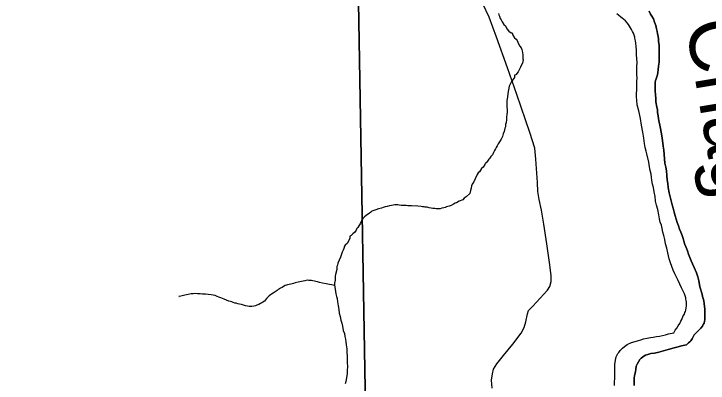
# Model space of a CAD drawing. Extents: x 2010165 to 2382125, y 1060529 to 1407316.
# Drawn here: x 2261161 to 2267296, y 1296353 to 1299620 of the extents above; entities that cross this region are included whole.
import ezdxf

# ---------------------------------------------------------------- set-up
doc = ezdxf.new("R2010")
doc.units = 0
for name, color, linetype in [('GM_X_Corporation', 7, 'Continuous'), ('GM_X_Major_River', 7, 'Continuous'), ('GM_X_Major_River_Text', 7, 'Continuous'), ('GM_X_Minor_River', 7, 'Continuous'), ('GM_X_State_Route', 7, 'Continuous')]:
    doc.layers.add(name, color=color, linetype=linetype)

msp = doc.modelspace()

# ---------------------------------------------------------------- linework, layer by layer
at = {"layer": 'GM_X_Corporation'}
for points in [[(2262629.3, 1288858.9), (2262610.3, 1291027.4), (2264198.4, 1291053.3), (2264150.8, 1293841), (2263909.8, 1293831.5), (2264052.3, 1294261), (2264161.4, 1294400), (2264296, 1294482), (2264291, 1294766.6), (2264194.9, 1300407), (2263322.4, 1300431.2), (2263359.6, 1301446.1), (2264161.6, 1301465.2), (2264162.9, 1302289.2), (2266218.7, 1302295), (2272161.3, 1302391.8), (2272339.7, 1292585.1), (2272399.6, 1287214)], [(2256744.6, 1302266.1), (2264162.9, 1302289.2), (2264161.6, 1301465.2), (2263359.6, 1301446.1), (2263322.4, 1300431.2), (2264194.9, 1300407), (2264291, 1294766.6), (2264296, 1294482), (2264161.4, 1294400), (2264052.3, 1294261), (2263909.8, 1293831.5), (2264150.8, 1293841), (2264198.4, 1291053.3), (2262610.3, 1291027.4), (2262629.3, 1288858.9)]]:
    msp.add_lwpolyline(points, dxfattribs=at)
at = {"layer": 'GM_X_Major_River'}
for points in [[(2266853.8, 1298719.1), (2266849.5, 1298747.1), (2266847.2, 1298773.2), (2266842.9, 1298795.2), (2266834.4, 1298843.2), (2266834.2, 1298861.3), (2266833.9, 1298879.4), (2266831.8, 1298895.4), (2266831.6, 1298913.4), (2266829.4, 1298931.5), (2266829.2, 1298949.5), (2266826.9, 1298971.6), (2266828.7, 1298993.7), (2266828.5, 1299011.7), (2266830.2, 1299031.8), (2266836.1, 1299045.9), (2266841.9, 1299062), (2266847.7, 1299082.1), (2266851.5, 1299102.2), (2266855.2, 1299124.4), (2266858.9, 1299156.5), (2266862.5, 1299192.6), (2266864.1, 1299226.8), (2266863.7, 1299264.9), (2266863.2, 1299307), (2266862.8, 1299343.1), (2266858.4, 1299377.2), (2266856.2, 1299399.2), (2266853.9, 1299421.3), (2266849.6, 1299445.3), (2266845.4, 1299465.3), (2266839.1, 1299489.3), (2266832.8, 1299517.4), (2266822.4, 1299547.3), (2266812.1, 1299575.3), (2266799.8, 1299599.3), (2266787.6, 1299617.2), (2266775.2, 1299645.1)], [(2266775.2, 1299645.1), (2266787.6, 1299617.2), (2266799.8, 1299599.3), (2266812.1, 1299575.3), (2266822.4, 1299547.3), (2266832.8, 1299517.4), (2266839.1, 1299489.3), (2266845.4, 1299465.3), (2266849.6, 1299445.3), (2266853.9, 1299421.3), (2266856.2, 1299399.2), (2266858.4, 1299377.2), (2266862.8, 1299343.1), (2266863.2, 1299307), (2266863.7, 1299264.9), (2266864.1, 1299226.8), (2266862.5, 1299192.6), (2266858.9, 1299156.5), (2266855.2, 1299124.4), (2266851.5, 1299102.2), (2266847.7, 1299082.1), (2266841.9, 1299062), (2266836.1, 1299045.9), (2266830.2, 1299031.8), (2266828.5, 1299011.7), (2266828.7, 1298993.7), (2266826.9, 1298971.6), (2266829.2, 1298949.5), (2266829.4, 1298931.5), (2266831.6, 1298913.4), (2266831.8, 1298895.4), (2266833.9, 1298879.4), (2266834.2, 1298861.3), (2266834.4, 1298843.2), (2266842.9, 1298795.2), (2266847.2, 1298773.2), (2266849.5, 1298747.1), (2266853.8, 1298719.1)], [(2266964.6, 1297418.1), (2266952.2, 1297454.1), (2266939.5, 1297506.1), (2266931.1, 1297548.2), (2266920.6, 1297586.2), (2266912.2, 1297624.2), (2266903.8, 1297660.2), (2266895.4, 1297690.2), (2266889.1, 1297720.3), (2266882.7, 1297750.3), (2266872.4, 1297776.3), (2266866, 1297806.3), (2266859.6, 1297842.3), (2266851.1, 1297888.4), (2266840.7, 1297926.4), (2266832.2, 1297964.4), (2266827.8, 1298004.5), (2266819.3, 1298044.6), (2266812.9, 1298082.6), (2266804.5, 1298114.6), (2266798.1, 1298146.6), (2266795.8, 1298174.7), (2266791.5, 1298202.8), (2266785.1, 1298234.8), (2266778.7, 1298266.8), (2266772.3, 1298306.9), (2266753.4, 1298382.9), (2266747.1, 1298406.9), (2266740.8, 1298436.9), (2266734.3, 1298473), (2266727.8, 1298519.1), (2266719.2, 1298573.1), (2266708.5, 1298635.2), (2266697.8, 1298695.3), (2266683, 1298763.4), (2266670.4, 1298815.4), (2266665.9, 1298855.5), (2266663.6, 1298887.5), (2266663.2, 1298917.6), (2266664.9, 1298945.7), (2266664.6, 1298969.8), (2266666.3, 1298997.9), (2266666, 1299024), (2266667.7, 1299052.1), (2266667.4, 1299084.2), (2266667, 1299112.3), (2266666.6, 1299152.4), (2266668.2, 1299188.6), (2266665.8, 1299222.6), (2266663.4, 1299260.7), (2266662.9, 1299298.8), (2266660.6, 1299332.9), (2266658.2, 1299361), (2266654, 1299381), (2266651.9, 1299393), (2266649.7, 1299405), (2266647.6, 1299415.1), (2266643.4, 1299433.1), (2266635.2, 1299451), (2266627, 1299465), (2266618.8, 1299480.9), (2266610.6, 1299496.9), (2266602.4, 1299512.9), (2266592.3, 1299526.8), (2266580.1, 1299540.7), (2266565.9, 1299558.6), (2266549.7, 1299570.5), (2266537.5, 1299582.4), (2266523.4, 1299592.3), (2266505.2, 1299610.1), (2266489, 1299622)], [(2266964.6, 1297418.1), (2266952.2, 1297454.1), (2266939.5, 1297506.1), (2266931.1, 1297548.2), (2266920.6, 1297586.2), (2266912.2, 1297624.2), (2266903.8, 1297660.2), (2266895.4, 1297690.2), (2266889.1, 1297720.3), (2266882.7, 1297750.3), (2266872.4, 1297776.3), (2266866, 1297806.3), (2266859.6, 1297842.3), (2266851.1, 1297888.4), (2266840.7, 1297926.4), (2266832.2, 1297964.4), (2266827.8, 1298004.5), (2266819.3, 1298044.6), (2266812.9, 1298082.6), (2266804.5, 1298114.6), (2266798.1, 1298146.6), (2266795.8, 1298174.7), (2266791.5, 1298202.8), (2266785.1, 1298234.8), (2266778.7, 1298266.8), (2266772.3, 1298306.9), (2266753.4, 1298382.9), (2266747.1, 1298406.9), (2266740.8, 1298436.9), (2266734.3, 1298473), (2266727.8, 1298519.1), (2266719.2, 1298573.1), (2266708.5, 1298635.2), (2266697.8, 1298695.3), (2266683, 1298763.4), (2266670.4, 1298815.4), (2266665.9, 1298855.5), (2266663.6, 1298887.5), (2266663.2, 1298917.6), (2266664.9, 1298945.7), (2266664.6, 1298969.8), (2266666.3, 1298997.9), (2266666, 1299024), (2266667.7, 1299052.1), (2266667.4, 1299084.2), (2266667, 1299112.3), (2266666.6, 1299152.4), (2266668.2, 1299188.6), (2266665.8, 1299222.6), (2266663.4, 1299260.7), (2266662.9, 1299298.8), (2266660.6, 1299332.9), (2266658.2, 1299361), (2266654, 1299381), (2266651.9, 1299393), (2266649.7, 1299405), (2266647.6, 1299415.1), (2266643.4, 1299433.1), (2266635.2, 1299451), (2266627, 1299465), (2266618.8, 1299480.9), (2266610.6, 1299496.9), (2266602.4, 1299512.9), (2266592.3, 1299526.8), (2266580.1, 1299540.7), (2266565.9, 1299558.6), (2266549.7, 1299570.5), (2266537.5, 1299582.4), (2266523.4, 1299592.3), (2266505.2, 1299610.1), (2266489, 1299622)], [(2266642.2, 1296331.3), (2266643.8, 1296365.4), (2266643.6, 1296385.5), (2266641.4, 1296401.5), (2266645.3, 1296415.6), (2266649.1, 1296431.7), (2266652.8, 1296453.8), (2266656.6, 1296475.9), (2266660.3, 1296502), (2266668.1, 1296522.2), (2266693.7, 1296560.6), (2266703.6, 1296572.7), (2266715.5, 1296582.8), (2266727.4, 1296591), (2266741.4, 1296599.2), (2266763.3, 1296605.4), (2266789.3, 1296613.8), (2266821.3, 1296618.1), (2266859.3, 1296626.5), (2266901.2, 1296639), (2266943.1, 1296651.5), (2266997.1, 1296666.1), (2267031, 1296674.5), (2267061, 1296682.9), (2267091, 1296689.2), (2267105, 1296691.4), (2267122.8, 1296709.6), (2267134.7, 1296717.8), (2267144.7, 1296725.9), (2267156.5, 1296746.1), (2267172.1, 1296780.4), (2267207.7, 1296816.9), (2267231.5, 1296839.2), (2267245.4, 1296857.4), (2267253.2, 1296871.5), (2267261.1, 1296883.7), (2267264.9, 1296899.8), (2267266.8, 1296911.8), (2267266.7, 1296921.8), (2267266.4, 1296949.9), (2267266.2, 1296968), (2267265.9, 1296988), (2267265.7, 1297010.1), (2267265.4, 1297032.2), (2267261.1, 1297058.2), (2267256.9, 1297080.2), (2267252.6, 1297102.2), (2267246.4, 1297120.2), (2267242.2, 1297140.2), (2267223.4, 1297206.3), (2267219.2, 1297224.3), (2267212.8, 1297258.3), (2267204.4, 1297294.3), (2267192, 1297330.3), (2267173.4, 1297376.3), (2267159, 1297408.2), (2267146.7, 1297436.2), (2267134.4, 1297464.1), (2267124, 1297494.1), (2267113.7, 1297524.1), (2267103.3, 1297552.1), (2267091, 1297580), (2267082.7, 1297608), (2267074.4, 1297634), (2267066, 1297660), (2267055.7, 1297690), (2267043.4, 1297715.9), (2267033, 1297745.9), (2267022.7, 1297773.9), (2267014.3, 1297803.9), (2267004, 1297833.9), (2266995.6, 1297865.9), (2266987.2, 1297899.9), (2266978.8, 1297931.9), (2266968.4, 1297965.9), (2266960, 1298001.9), (2266951.6, 1298038), (2266943.1, 1298084), (2266938.7, 1298118.1), (2266934.3, 1298152.1), (2266929.9, 1298190.2), (2266927.4, 1298230.3), (2266921, 1298264.3), (2266914.6, 1298298.4), (2266910.2, 1298336.5), (2266907.7, 1298376.6), (2266903.3, 1298414.6), (2266898.9, 1298450.7), (2266894.3, 1298500.8), (2266887.8, 1298540.9), (2266881.5, 1298574.9), (2266875.1, 1298606.9), (2266868.8, 1298635), (2266862.4, 1298663), (2266858.1, 1298693), (2266853.8, 1298719.1)], [(2266853.8, 1298719.1), (2266858.1, 1298693), (2266862.4, 1298663), (2266868.8, 1298635), (2266875.1, 1298606.9), (2266881.5, 1298574.9), (2266887.8, 1298540.9), (2266894.3, 1298500.8), (2266898.9, 1298450.7), (2266903.3, 1298414.6), (2266907.7, 1298376.6), (2266910.2, 1298336.5), (2266914.6, 1298298.4), (2266921, 1298264.3), (2266927.4, 1298230.3), (2266929.9, 1298190.2), (2266934.3, 1298152.1), (2266938.7, 1298118.1), (2266943.1, 1298084), (2266951.6, 1298038), (2266960, 1298001.9), (2266968.4, 1297965.9), (2266978.8, 1297931.9), (2266987.2, 1297899.9), (2266995.6, 1297865.9), (2267004, 1297833.9), (2267014.3, 1297803.9), (2267022.7, 1297773.9), (2267033, 1297745.9), (2267043.4, 1297715.9), (2267055.7, 1297690), (2267066, 1297660), (2267074.4, 1297634), (2267082.7, 1297608), (2267091, 1297580), (2267103.3, 1297552.1), (2267113.7, 1297524.1), (2267124, 1297494.1), (2267134.4, 1297464.1), (2267146.7, 1297436.2), (2267159, 1297408.2), (2267173.4, 1297376.3), (2267192, 1297330.3), (2267204.4, 1297294.3), (2267212.8, 1297258.3), (2267219.2, 1297224.3), (2267223.4, 1297206.3), (2267242.2, 1297140.2), (2267246.4, 1297120.2), (2267252.6, 1297102.2), (2267256.9, 1297080.2), (2267261.1, 1297058.2), (2267265.4, 1297032.2), (2267265.7, 1297010.1), (2267265.9, 1296988), (2267266.2, 1296968), (2267266.4, 1296949.9), (2267266.7, 1296921.8), (2267266.8, 1296911.8), (2267264.9, 1296899.8), (2267261.1, 1296883.7), (2267253.2, 1296871.5), (2267245.4, 1296857.4), (2267231.5, 1296839.2), (2267207.7, 1296816.9), (2267172.1, 1296780.4), (2267156.5, 1296746.1), (2267144.7, 1296725.9), (2267134.7, 1296717.8), (2267122.8, 1296709.6), (2267105, 1296691.4), (2267091, 1296689.2), (2267061, 1296682.9), (2267031, 1296674.5), (2266997.1, 1296666.1), (2266943.1, 1296651.5), (2266901.2, 1296639), (2266859.3, 1296626.5), (2266821.3, 1296618.1), (2266789.3, 1296613.8), (2266763.3, 1296605.4), (2266741.4, 1296599.2), (2266727.4, 1296591), (2266715.5, 1296582.8), (2266703.6, 1296572.7), (2266693.7, 1296560.6), (2266668.1, 1296522.2), (2266660.3, 1296502), (2266656.6, 1296475.9), (2266652.8, 1296453.8), (2266649.1, 1296431.7), (2266645.3, 1296415.6), (2266641.4, 1296401.5), (2266643.6, 1296385.5), (2266643.8, 1296365.4), (2266642.2, 1296331.3)], [(2266469.9, 1296333.4), (2266469.5, 1296365.5), (2266471.2, 1296393.6), (2266472.9, 1296421.8), (2266472.6, 1296449.8), (2266472.3, 1296471.9), (2266472.1, 1296494), (2266471.8, 1296522.1), (2266479.2, 1296572.3), (2266483.1, 1296586.4), (2266490.9, 1296602.5), (2266498.8, 1296614.6), (2266506.7, 1296624.7), (2266518.5, 1296642.9), (2266538.3, 1296661.2), (2266558.2, 1296677.5), (2266582, 1296693.8), (2266619.9, 1296712.2), (2266651.8, 1296722.6), (2266681.8, 1296731), (2266701.8, 1296737.2), (2266725.7, 1296743.5), (2266757.7, 1296749.8), (2266787.7, 1296756.2), (2266811.7, 1296760.4), (2266839.7, 1296764.8), (2266867.7, 1296769.1), (2266893.7, 1296773.4), (2266919.6, 1296781.7), (2266945.6, 1296788), (2266959.6, 1296792.1), (2266977.6, 1296796.3), (2266993.6, 1296798.5), (2266999.5, 1296808.6), (2267005.3, 1296822.7), (2267019.2, 1296838.9), (2267030.9, 1296861.1), (2267044.7, 1296881.3), (2267054.5, 1296901.5), (2267062.4, 1296915.6), (2267076, 1296949.9), (2267085.9, 1296964), (2267091.7, 1296978.1), (2267095.6, 1296988.2), (2267099.5, 1296998.3), (2267103.3, 1297018.4), (2267105.1, 1297036.5), (2267104.9, 1297052.5), (2267104.7, 1297068.6), (2267102.6, 1297084.6), (2267100.4, 1297096.6), (2267098.3, 1297108.6), (2267094.1, 1297124.6), (2267085.9, 1297142.6), (2267075.6, 1297166.6), (2267061.2, 1297196.5), (2267044.8, 1297228.4), (2267030.5, 1297260.4), (2267016.1, 1297290.3), (2267001.7, 1297320.2), (2266987.4, 1297352.2), (2266975, 1297386.2), (2266964.6, 1297418.1)], [(2266469.9, 1296333.4), (2266469.5, 1296365.5), (2266471.2, 1296393.6), (2266472.9, 1296421.8), (2266472.6, 1296449.8), (2266472.3, 1296471.9), (2266472.1, 1296494), (2266471.8, 1296522.1), (2266479.2, 1296572.3), (2266483.1, 1296586.4), (2266490.9, 1296602.5), (2266498.8, 1296614.6), (2266506.7, 1296624.7), (2266518.5, 1296642.9), (2266538.3, 1296661.2), (2266558.2, 1296677.5), (2266582, 1296693.8), (2266619.9, 1296712.2), (2266651.8, 1296722.6), (2266681.8, 1296731), (2266701.8, 1296737.2), (2266725.7, 1296743.5), (2266757.7, 1296749.8), (2266787.7, 1296756.2), (2266811.7, 1296760.4), (2266839.7, 1296764.8), (2266867.7, 1296769.1), (2266893.7, 1296773.4), (2266919.6, 1296781.7), (2266945.6, 1296788), (2266959.6, 1296792.1), (2266977.6, 1296796.3), (2266993.6, 1296798.5), (2266999.5, 1296808.6), (2267005.3, 1296822.7), (2267019.2, 1296838.9), (2267030.9, 1296861.1), (2267044.7, 1296881.3), (2267054.5, 1296901.5), (2267062.4, 1296915.6), (2267076, 1296949.9), (2267085.9, 1296964), (2267091.7, 1296978.1), (2267095.6, 1296988.2), (2267099.5, 1296998.3), (2267103.3, 1297018.4), (2267105.1, 1297036.5), (2267104.9, 1297052.5), (2267104.7, 1297068.6), (2267102.6, 1297084.6), (2267100.4, 1297096.6), (2267098.3, 1297108.6), (2267094.1, 1297124.6), (2267085.9, 1297142.6), (2267075.6, 1297166.6), (2267061.2, 1297196.5), (2267044.8, 1297228.4), (2267030.5, 1297260.4), (2267016.1, 1297290.3), (2267001.7, 1297320.2), (2266987.4, 1297352.2), (2266975, 1297386.2), (2266964.6, 1297418.1)]]:
    msp.add_lwpolyline(points, dxfattribs=at)
at = {"layer": 'GM_X_Minor_River'}
for points in [[(2265443.1, 1299624.7), (2265447.3, 1299610.7), (2265453.4, 1299598.8), (2265457.7, 1299580.8), (2265467.8, 1299568.8), (2265476.1, 1299548.8), (2265490.3, 1299524.9), (2265504.5, 1299513.1), (2265516.8, 1299489.1), (2265535.1, 1299467.2), (2265555.3, 1299453.4), (2265565.3, 1299453.5), (2265569.5, 1299431.5), (2265585.8, 1299407.6), (2265600, 1299395.7), (2265608.1, 1299383.8), (2265620.5, 1299355.8), (2265630.7, 1299333.8), (2265642.9, 1299319.9), (2265649.1, 1299305.9), (2265653.2, 1299291.9), (2265655.4, 1299275.9), (2265657.6, 1299257.9), (2265659.8, 1299241.9), (2265660, 1299223.8), (2265660.1, 1299213.8), (2265656.5, 1299183.6), (2265644.7, 1299163.4), (2265636.8, 1299149.3), (2265617.3, 1299107), (2265597.5, 1299080.7), (2265585.6, 1299076.5), (2265583.7, 1299058.5), (2265568, 1299034.2), (2265554.2, 1299016), (2265548.3, 1299003.9), (2265544.4, 1298991.8), (2265536.5, 1298979.7), (2265525.3, 1298915.4), (2265521.6, 1298883.2), (2265517.9, 1298855.1), (2265516, 1298843.1), (2265516.3, 1298823), (2265518.4, 1298809), (2265518.6, 1298792.9), (2265518.8, 1298776.9), (2265519.1, 1298750.8), (2265517.3, 1298728.7), (2265515.6, 1298706.6), (2265513.8, 1298682.5), (2265510.1, 1298658.4), (2265506.3, 1298640.3), (2265504.5, 1298622.2), (2265500.7, 1298608.1), (2265495, 1298580), (2265485.2, 1298557.8), (2265477.4, 1298535.7), (2265465.7, 1298511.5), (2265451.9, 1298487.2), (2265440.1, 1298471.1), (2265430.3, 1298452.9), (2265422.4, 1298438.8)], [(2265422.4, 1298438.8), (2265416.6, 1298424.7), (2265406.7, 1298410.5), (2265398.9, 1298394.4), (2265391.1, 1298374.2), (2265377.2, 1298358), (2265367.4, 1298343.9), (2265357.5, 1298333.7), (2265347.7, 1298317.6), (2265335.8, 1298303.4), (2265325.8, 1298299.3), (2265323.9, 1298287.2), (2265308.2, 1298263), (2265294.3, 1298250.8), (2265276.6, 1298222.5), (2265262.7, 1298212.3), (2265254.8, 1298198.2), (2265237.2, 1298159.9), (2265225.5, 1298133.7), (2265215.6, 1298123.6), (2265209.7, 1298113.5), (2265205.8, 1298099.4), (2265202.1, 1298079.3), (2265196.3, 1298057.1), (2265190.6, 1298031), (2265158.9, 1298000.6), (2265141, 1297988.3), (2265127.1, 1297976.1), (2265097.2, 1297961.8), (2265073.3, 1297949.5), (2265059.3, 1297945.3), (2265045.4, 1297935.1), (2265025.5, 1297924.9), (2265007.5, 1297918.7), (2264995.5, 1297916.5), (2264983.6, 1297912.4), (2264973.6, 1297908.3), (2264959.6, 1297904.1), (2264943.6, 1297899.9), (2264927.6, 1297895.7), (2264907.6, 1297895.5), (2264893.6, 1297895.4), (2264879.5, 1297897.2), (2264863.5, 1297899.1), (2264849.4, 1297900.9), (2264831.4, 1297904.7), (2264813.3, 1297908.6), (2264795.2, 1297910.4), (2264785.2, 1297912.2), (2264773.2, 1297914.1), (2264759.1, 1297916), (2264731.1, 1297917.7), (2264674.9, 1297923.1), (2264656.9, 1297922.9), (2264642.8, 1297922.8), (2264628.8, 1297924.6), (2264614.8, 1297924.5), (2264600.7, 1297924.3), (2264584.7, 1297926.1), (2264564.6, 1297927.9), (2264554.6, 1297929.8), (2264538.6, 1297929.7), (2264526.6, 1297929.5), (2264512.6, 1297927.4), (2264498.6, 1297925.2), (2264480.6, 1297921), (2264458.6, 1297916.8), (2264440.6, 1297912.6), (2264424.6, 1297908.4), (2264408.7, 1297902.2), (2264382.7, 1297895.9), (2264360.8, 1297885.6), (2264340.8, 1297879.4), (2264324.8, 1297873.2), (2264314.9, 1297867.1), (2264301, 1297854.9), (2264285.1, 1297844.7), (2264273.2, 1297836.5), (2264259.3, 1297824.3), (2264245.4, 1297810.1), (2264235.5, 1297796), (2264219.9, 1297763.7), (2264210.1, 1297743.5), (2264200.2, 1297731.4), (2264192.3, 1297721.3), (2264184.5, 1297707.2), (2264172.6, 1297689), (2264156.8, 1297672.8), (2264140.9, 1297658.5), (2264131, 1297652.4), (2264131.1, 1297636.4), (2264109.6, 1297590), (2264089.8, 1297573.7), (2264081.9, 1297563.6), (2264076.1, 1297545.5), (2264070.2, 1297529.4), (2264062.4, 1297513.2), (2264054.6, 1297493.1), (2264046.9, 1297466.9), (2264023.5, 1297414.5), (2264019.6, 1297396.4)], [(2264019.6, 1297396.4), (2264013.8, 1297384.3), (2264014.1, 1297358.2), (2264002.5, 1297314), (2263998.7, 1297299.9), (2263999.1, 1297263.8), (2263995.4, 1297237.6), (2263995.5, 1297223.6), (2264004.5, 1297143.5), (2264012.7, 1297119.5), (2264016.9, 1297101.5), (2264019.3, 1297073.4), (2264025.7, 1297037.4), (2264032.1, 1297003.3), (2264036.4, 1296973.3), (2264042.8, 1296941.2), (2264051.2, 1296909.2), (2264059.5, 1296883.2), (2264065.8, 1296857.2), (2264072.2, 1296819.2), (2264082.5, 1296791.2), (2264086.8, 1296765.2), (2264091.1, 1296741.1), (2264093.4, 1296719.1), (2264097.7, 1296693.1), (2264099.9, 1296673), (2264102.1, 1296657), (2264104.3, 1296639), (2264104.5, 1296616.9), (2264104.7, 1296598.8), (2264104.9, 1296580.8), (2264107.2, 1296560.8), (2264107.3, 1296544.7), (2264107.9, 1296492.6), (2264106.1, 1296474.5), (2264106.3, 1296462.4), (2264106.6, 1296434.4), (2264095.3, 1296368), (2264089.5, 1296345.9)], [(2263996.2, 1297218.1), (2263919.3, 1297232.8), (2263889.2, 1297238.5), (2263861.1, 1297244.2), (2263843, 1297248.1), (2263828.9, 1297251.9), (2263816.9, 1297255.8), (2263802.8, 1297259.6), (2263790.8, 1297261.5), (2263768.7, 1297261.3), (2263752.7, 1297263.1), (2263730.7, 1297258.9), (2263716.7, 1297254.7), (2263702.7, 1297252.6), (2263686.7, 1297248.4), (2263672.7, 1297246.2), (2263646.7, 1297241.9), (2263630.8, 1297235.7), (2263618.8, 1297231.6), (2263606.8, 1297227.4), (2263594.8, 1297225.3), (2263578.8, 1297223.1), (2263568.8, 1297221), (2263558.9, 1297216.9), (2263544.9, 1297208.7), (2263533, 1297200.6), (2263517, 1297194.4), (2263507.1, 1297188.2), (2263497.1, 1297182.1), (2263487.2, 1297172), (2263469.3, 1297159.8), (2263451.4, 1297149.5), (2263437.5, 1297141.4), (2263427.6, 1297133.2), (2263417.6, 1297125.1), (2263405.8, 1297112.9), (2263393.8, 1297102.8), (2263384, 1297090.6), (2263374.1, 1297078.5), (2263362.1, 1297070.3), (2263352.2, 1297062.2), (2263340.3, 1297056.1), (2263326.3, 1297049.9), (2263308.4, 1297041.7), (2263296.4, 1297035.5), (2263280.4, 1297033.3), (2263262.4, 1297031.1), (2263250.4, 1297031), (2263240.4, 1297030.9), (2263224.3, 1297032.7), (2263208.3, 1297036.6), (2263190.2, 1297042.4), (2263172.1, 1297048.2), (2263154, 1297052), (2263139.9, 1297055.9), (2263125.9, 1297059.8), (2263113.8, 1297061.6), (2263099.7, 1297065.5), (2263087.7, 1297071.4), (2263073.6, 1297075.2), (2263061.5, 1297079.1), (2263019.3, 1297094.7), (2263003.2, 1297100.6), (2262989.1, 1297106.4), (2262973, 1297112.3), (2262956.9, 1297120.1), (2262938.8, 1297127.9), (2262904.6, 1297133.6), (2262876.5, 1297137.3), (2262854.5, 1297139.1), (2262828.4, 1297140.8), (2262806.4, 1297142.6), (2262784.3, 1297144.3), (2262764.3, 1297146.1), (2262746.2, 1297143.9), (2262726.2, 1297141.7), (2262702.2, 1297137.4), (2262672.3, 1297131.1), (2262636.3, 1297122.7), (2262620.3, 1297120.5), (2262618.3, 1297120.5), (2262620.3, 1297120.5)]]:
    msp.add_lwpolyline(points, dxfattribs=at)
at = {"layer": 'GM_X_State_Route'}
msp.add_lwpolyline([(2265387.5, 1296308.4), (2265380.3, 1296380.4), (2265389.4, 1296434.7), (2265398.7, 1296476.9), (2265430, 1296523.5), (2265488.7, 1296598.6), (2265569, 1296698.2), (2265643.4, 1296795.6), (2265670.6, 1296844.1), (2265683.8, 1296896.5), (2265698.6, 1296964.8), (2265710.1, 1296995.1), (2265747.5, 1297033.8), (2265875.2, 1297174.1), (2265898.6, 1297208.6), (2265909.9, 1297250.9), (2265909, 1297303), (2265897.4, 1297399), (2265870.3, 1297584.9), (2265843.4, 1297760.8), (2265823.4, 1297882.8), (2265801.8, 1297978.6), (2265790.6, 1298048.6), (2265787.3, 1298128.7), (2265773.8, 1298334.9), (2265764.2, 1298432.9), (2265719.9, 1298570.5), (2265604.3, 1298907.3), (2265524.4, 1299142.4), (2265425.9, 1299413.4), (2265360.9, 1299590.7), (2265305, 1299708)], dxfattribs=at)

# ---------------------------------------------------------------- texts
at = {"layer": 'GM_X_Major_River_Text'}
msp.add_text('Chagrin', height=500.51, rotation=279.57643, dxfattribs=at).set_placement((2267096, 1299542.9))

doc.saveas('drawing.dxf')
